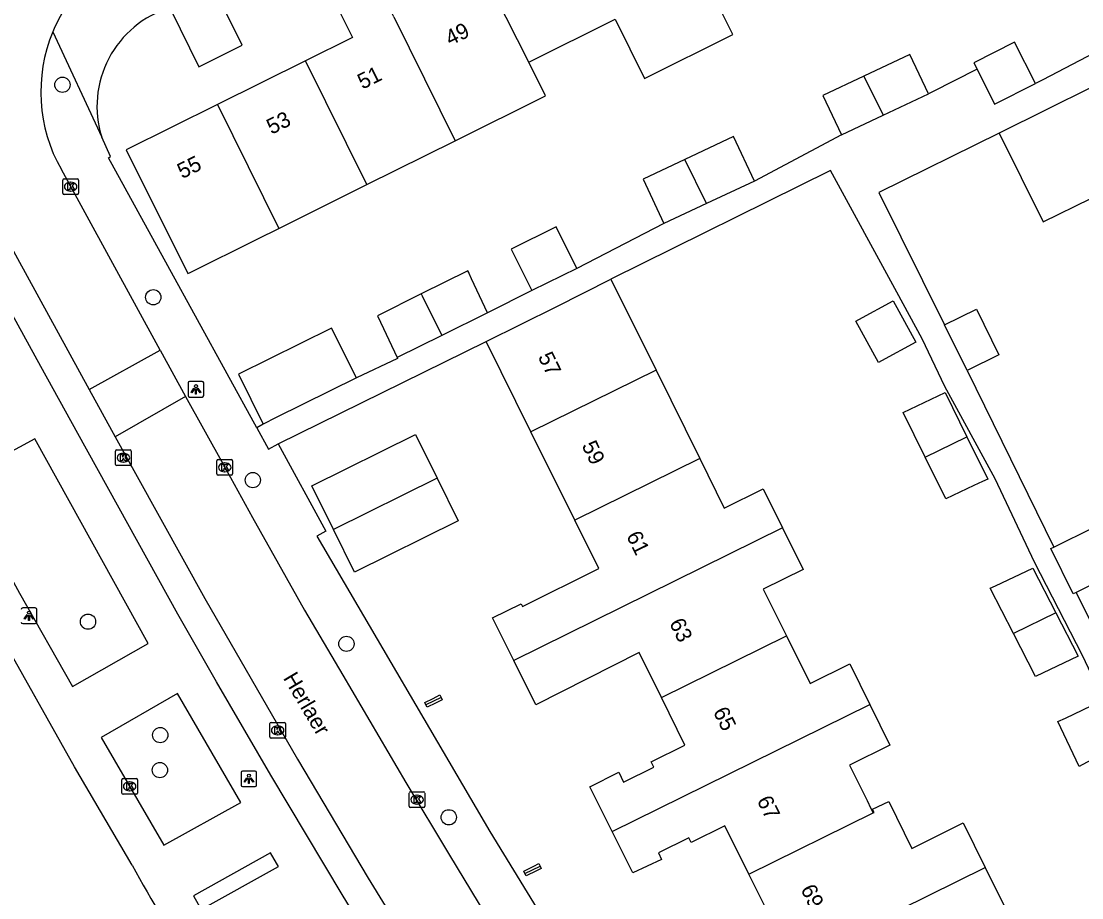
# Model space of a CAD drawing. Extents: x 157793 to 159380, y 380882 to 382313.
# Drawn here: x 158151.1 to 158219, y 381502.5 to 381558.6 of the extents above; entities that cross this region are included whole.
import ezdxf

# ---------------------------------------------------------------- set-up
doc = ezdxf.new("R2010")
doc.units = 0
for name, color, linetype in [('IMGEO_Boom', 7, 'Continuous'), ('IMGEO_Kolk', 7, 'Continuous'), ('IMGEO_Lichtpunt', 7, 'Continuous'), ('IMGEO_Openbare_ruimte_label', 7, 'Continuous'), ('IMGEO_Pand', 7, 'Continuous'), ('IMGEO_Pand_nummerreeks', 7, 'Continuous'), ('IMGEO_Rijbaan_lokaal_open', 7, 'Continuous'), ('IMGEO_Voetpad_open', 7, 'Continuous')]:
    doc.layers.add(name, color=color, linetype=linetype)

msp = doc.modelspace()

# ---------------------------------------------------------------- linework, layer by layer
at = {"layer": 'IMGEO_Boom'}
for centre in [(158153.715, 381554.561), (158159.529, 381540.955), (158165.902, 381529.253), (158155.351, 381520.189), (158171.893, 381518.77), (158159.974, 381512.93), (158159.952, 381510.69), (158178.444, 381507.665)]:
    msp.add_circle(centre, 0.489, dxfattribs=at)
at = {"layer": 'IMGEO_Kolk'}
for p, q in [((158153.74, 381547.611), (158153.74, 381548.463)), ((158153.815, 381548.537), (158154.667, 381548.537)), ((158154.741, 381548.463), (158154.741, 381547.611)), ((158154.251, 381547.757), (158154.226, 381547.757)), ((158154.228, 381548.317), (158154.253, 381548.317)), ((158154.667, 381547.537), (158153.815, 381547.537)), ((158157.118, 381530.256), (158157.118, 381531.108)), ((158157.193, 381531.182), (158158.045, 381531.182)), ((158157.606, 381530.962), (158157.631, 381530.962)), ((158158.119, 381531.108), (158158.119, 381530.256)), ((158158.045, 381530.182), (158157.193, 381530.182)), ((158157.629, 381530.402), (158157.604, 381530.402)), ((158163.606, 381529.644), (158163.606, 381530.496)), ((158163.681, 381530.57), (158164.533, 381530.57)), ((158164.094, 381530.35), (158164.119, 381530.35)), ((158164.607, 381530.496), (158164.607, 381529.644)), ((158164.533, 381529.57), (158163.681, 381529.57)), ((158164.117, 381529.79), (158164.092, 381529.79)), ((158166.993, 381512.809), (158166.993, 381513.661)), ((158167.068, 381513.735), (158167.92, 381513.735)), ((158167.481, 381513.515), (158167.506, 381513.515)), ((158167.994, 381513.661), (158167.994, 381512.809)), ((158167.92, 381512.735), (158167.068, 381512.735)), ((158167.504, 381512.955), (158167.479, 381512.955)), ((158157.52, 381509.221), (158157.52, 381510.073)), ((158157.595, 381510.147), (158158.447, 381510.147)), ((158158.008, 381509.927), (158158.033, 381509.927)), ((158158.521, 381510.073), (158158.521, 381509.221)), ((158158.447, 381509.147), (158157.595, 381509.147)), ((158158.031, 381509.367), (158158.006, 381509.367)), ((158175.917, 381508.37), (158175.917, 381509.222)), ((158175.992, 381509.296), (158176.844, 381509.296)), ((158176.405, 381509.076), (158176.43, 381509.076)), ((158176.918, 381509.222), (158176.918, 381508.37)), ((158176.428, 381508.516), (158176.403, 381508.516)), ((158176.844, 381508.296), (158175.992, 381508.296))]:
    msp.add_line(p, q, dxfattribs=at)
for points in [[(158153.74, 381547.611), (158153.74, 381548.463)], [(158153.815, 381548.537), (158154.667, 381548.537)], [(158154.741, 381548.463), (158154.741, 381547.611)], [(158154.061, 381548.237), (158154.184, 381548.237), (158154.184, 381548.086), (158154.314, 381548.237), (158154.478, 381548.237), (158154.332, 381548.086), (158154.485, 381547.837), (158154.333, 381547.837), (158154.248, 381548.001), (158154.184, 381547.934), (158154.184, 381547.837), (158154.061, 381547.837), (158154.061, 381548.237)], [(158154.667, 381547.537), (158153.815, 381547.537)], [(158157.118, 381530.256), (158157.118, 381531.108)], [(158157.193, 381531.182), (158158.045, 381531.182)], [(158157.439, 381530.882), (158157.562, 381530.882), (158157.562, 381530.731), (158157.692, 381530.882), (158157.856, 381530.882), (158157.71, 381530.731), (158157.863, 381530.482), (158157.711, 381530.482), (158157.626, 381530.646), (158157.562, 381530.579), (158157.562, 381530.482), (158157.439, 381530.482), (158157.439, 381530.882)], [(158158.119, 381531.108), (158158.119, 381530.256)], [(158158.045, 381530.182), (158157.193, 381530.182)], [(158163.606, 381529.644), (158163.606, 381530.496)], [(158163.681, 381530.57), (158164.533, 381530.57)], [(158163.927, 381530.27), (158164.05, 381530.27), (158164.05, 381530.119), (158164.18, 381530.27), (158164.344, 381530.27), (158164.198, 381530.119), (158164.351, 381529.87), (158164.199, 381529.87), (158164.114, 381530.034), (158164.05, 381529.967), (158164.05, 381529.87), (158163.927, 381529.87), (158163.927, 381530.27)], [(158164.607, 381530.496), (158164.607, 381529.644)], [(158164.533, 381529.57), (158163.681, 381529.57)], [(158166.993, 381512.809), (158166.993, 381513.661)], [(158167.068, 381513.735), (158167.92, 381513.735)], [(158167.314, 381513.435), (158167.437, 381513.435), (158167.437, 381513.284), (158167.567, 381513.435), (158167.731, 381513.435), (158167.585, 381513.284), (158167.738, 381513.035), (158167.586, 381513.035), (158167.501, 381513.199), (158167.437, 381513.132), (158167.437, 381513.035), (158167.314, 381513.035), (158167.314, 381513.435)], [(158167.994, 381513.661), (158167.994, 381512.809)], [(158167.92, 381512.735), (158167.068, 381512.735)], [(158157.52, 381509.221), (158157.52, 381510.073)], [(158157.595, 381510.147), (158158.447, 381510.147)], [(158157.841, 381509.847), (158157.964, 381509.847), (158157.964, 381509.696), (158158.094, 381509.847), (158158.258, 381509.847), (158158.112, 381509.696), (158158.265, 381509.447), (158158.113, 381509.447), (158158.028, 381509.611), (158157.964, 381509.544), (158157.964, 381509.447), (158157.841, 381509.447), (158157.841, 381509.847)], [(158158.521, 381510.073), (158158.521, 381509.221)], [(158158.447, 381509.147), (158157.595, 381509.147)], [(158175.917, 381508.37), (158175.917, 381509.222)], [(158175.992, 381509.296), (158176.844, 381509.296)], [(158176.918, 381509.222), (158176.918, 381508.37)], [(158176.238, 381508.996), (158176.361, 381508.996), (158176.361, 381508.845), (158176.491, 381508.996), (158176.655, 381508.996), (158176.509, 381508.845), (158176.662, 381508.596), (158176.51, 381508.596), (158176.425, 381508.76), (158176.361, 381508.693), (158176.361, 381508.596), (158176.238, 381508.596), (158176.238, 381508.996)], [(158176.844, 381508.296), (158175.992, 381508.296)]]:
    msp.add_lwpolyline(points, dxfattribs=at)
for centre, start, end in [((158153.817, 381548.461), 91.55205, 178.44795), ((158153.817, 381548.461), 91.55205, 178.44795), ((158154.665, 381548.461), 1.55205, 88.44795), ((158154.665, 381548.461), 1.55205, 88.44795), ((158153.817, 381547.613), 181.55205, 268.44795), ((158153.817, 381547.613), 181.55205, 268.44795), ((158154.665, 381547.613), 271.55205, 358.44795), ((158154.665, 381547.613), 271.55205, 358.44795), ((158157.195, 381531.106), 91.55205, 178.44795), ((158157.195, 381531.106), 91.55205, 178.44795), ((158158.043, 381531.106), 1.55205, 88.44795), ((158158.043, 381531.106), 1.55205, 88.44795), ((158157.195, 381530.258), 181.55205, 268.44795), ((158157.195, 381530.258), 181.55205, 268.44795), ((158158.043, 381530.258), 271.55205, 358.44795), ((158158.043, 381530.258), 271.55205, 358.44795), ((158163.683, 381530.494), 91.55205, 178.44795), ((158163.683, 381530.494), 91.55205, 178.44795), ((158164.531, 381530.494), 1.55205, 88.44795), ((158164.531, 381530.494), 1.55205, 88.44795), ((158163.683, 381529.646), 181.55205, 268.44795), ((158163.683, 381529.646), 181.55205, 268.44795), ((158164.531, 381529.646), 271.55205, 358.44795), ((158164.531, 381529.646), 271.55205, 358.44795), ((158167.07, 381513.659), 91.55205, 178.44795), ((158167.07, 381513.659), 91.55205, 178.44795), ((158167.918, 381513.659), 1.55205, 88.44795), ((158167.918, 381513.659), 1.55205, 88.44795), ((158167.07, 381512.811), 181.55205, 268.44795), ((158167.07, 381512.811), 181.55205, 268.44795), ((158167.918, 381512.811), 271.55205, 358.44795), ((158167.918, 381512.811), 271.55205, 358.44795), ((158157.597, 381510.071), 91.55205, 178.44795), ((158157.597, 381510.071), 91.55205, 178.44795), ((158158.445, 381510.071), 1.55205, 88.44795), ((158158.445, 381510.071), 1.55205, 88.44795), ((158157.597, 381509.223), 181.55205, 268.44795), ((158157.597, 381509.223), 181.55205, 268.44795), ((158158.445, 381509.223), 271.55205, 358.44795), ((158158.445, 381509.223), 271.55205, 358.44795), ((158175.994, 381509.22), 91.55205, 178.44795), ((158175.994, 381509.22), 91.55205, 178.44795), ((158176.842, 381509.22), 1.55205, 88.44795), ((158176.842, 381509.22), 1.55205, 88.44795), ((158175.994, 381508.372), 181.55205, 268.44795), ((158175.994, 381508.372), 181.55205, 268.44795), ((158176.842, 381508.372), 271.55205, 358.44795), ((158176.842, 381508.372), 271.55205, 358.44795)]:
    msp.add_arc(centre, 0.0765, start, end, dxfattribs=at)
for centre, major_axis, ratio, start_param, end_param in [((158154.227, 381548.037), (-0.387, 0.002), 0.722429, 4.712389, 7.853982), ((158154.252, 381548.037), (-0.39, 0.002), 0.717154, 1.570796, 4.712389), ((158157.605, 381530.682), (-0.387, 0.002), 0.722429, 4.712389, 7.853982), ((158157.63, 381530.682), (-0.39, 0.002), 0.717154, 1.570796, 4.712389), ((158164.093, 381530.07), (-0.387, 0.002), 0.722429, 4.712389, 7.853982), ((158164.118, 381530.07), (-0.39, 0.002), 0.717154, 1.570796, 4.712389), ((158167.48, 381513.235), (-0.387, 0.002), 0.722429, 4.712389, 7.853982), ((158167.505, 381513.235), (-0.39, 0.002), 0.717154, 1.570796, 4.712389), ((158158.007, 381509.647), (-0.387, 0.002), 0.722429, 4.712389, 7.853982), ((158158.032, 381509.647), (-0.39, 0.002), 0.717154, 1.570796, 4.712389), ((158176.404, 381508.796), (-0.387, 0.002), 0.722429, 4.712389, 7.853982), ((158176.429, 381508.796), (-0.39, 0.002), 0.717154, 1.570796, 4.712389)]:
    msp.add_ellipse(centre, major_axis=major_axis, ratio=ratio, start_param=start_param, end_param=end_param, dxfattribs=at)
at = {"layer": 'IMGEO_Lichtpunt'}
for p, q in [((158162.664, 381535.564), (158161.856, 381535.564)), ((158162.664, 381535.564), (158161.856, 381535.564)), ((158161.762, 381535.469), (158161.762, 381534.662)), ((158161.762, 381535.469), (158161.762, 381534.662)), ((158162.758, 381534.662), (158162.758, 381535.469)), ((158162.758, 381534.662), (158162.758, 381535.469)), ((158161.856, 381534.568), (158162.664, 381534.568)), ((158161.856, 381534.568), (158162.664, 381534.568)), ((158151.977, 381521.07), (158151.169, 381521.07)), ((158151.977, 381521.07), (158151.169, 381521.07)), ((158152.071, 381520.168), (158152.071, 381520.975)), ((158152.071, 381520.168), (158152.071, 381520.975)), ((158151.169, 381520.074), (158151.977, 381520.074)), ((158151.169, 381520.074), (158151.977, 381520.074)), ((158165.151, 381510.535), (158165.151, 381509.728)), ((158165.151, 381510.535), (158165.151, 381509.728)), ((158166.053, 381510.63), (158165.245, 381510.63)), ((158166.053, 381510.63), (158165.245, 381510.63)), ((158166.147, 381509.728), (158166.147, 381510.535)), ((158166.147, 381509.728), (158166.147, 381510.535)), ((158165.245, 381509.634), (158166.053, 381509.634)), ((158165.245, 381509.634), (158166.053, 381509.634))]:
    msp.add_line(p, q, dxfattribs=at)
for points in [[(158162.136, 381535.133), (158162.175, 381535.105), (158161.987, 381534.843), (158161.949, 381534.87), (158162.136, 381535.133)], [(158162.238, 381535.085), (158162.285, 381535.085), (158162.285, 381534.763), (158162.238, 381534.763), (158162.238, 381535.085)], [(158162.348, 381535.105), (158162.386, 381535.132), (158162.573, 381534.87), (158162.534, 381534.842), (158162.348, 381535.105)], [(158151.449, 381520.639), (158151.488, 381520.611), (158151.3, 381520.349), (158151.262, 381520.376), (158151.449, 381520.639)], [(158151.551, 381520.591), (158151.598, 381520.591), (158151.598, 381520.269), (158151.551, 381520.269), (158151.551, 381520.591)], [(158151.661, 381520.611), (158151.699, 381520.638), (158151.886, 381520.376), (158151.847, 381520.348), (158151.661, 381520.611)], [(158165.525, 381510.199), (158165.564, 381510.171), (158165.376, 381509.909), (158165.338, 381509.936), (158165.525, 381510.199)], [(158165.627, 381510.151), (158165.674, 381510.151), (158165.674, 381509.829), (158165.627, 381509.829), (158165.627, 381510.151)], [(158165.737, 381510.171), (158165.775, 381510.198), (158165.962, 381509.936), (158165.923, 381509.908), (158165.737, 381510.171)]]:
    msp.add_lwpolyline(points, dxfattribs=at)
for centre in [(158162.261, 381535.267), (158151.574, 381520.773), (158165.65, 381510.333)]:
    msp.add_circle(centre, 0.0994, dxfattribs=at)
for centre, start, end in [((158161.856, 381535.469), 90, 180), ((158161.856, 381535.469), 90, 180), ((158162.664, 381535.469), 0, 90), ((158162.664, 381535.469), 0, 90), ((158161.856, 381534.662), 180, 270), ((158161.856, 381534.662), 180, 270), ((158162.664, 381534.662), 270, 0), ((158162.664, 381534.662), 270, 360), ((158151.169, 381520.975), 90, 180), ((158151.169, 381520.975), 90, 180), ((158151.977, 381520.975), 0, 90), ((158151.977, 381520.975), 0, 90), ((158151.169, 381520.168), 180, 270), ((158151.169, 381520.168), 180, 270), ((158151.977, 381520.168), 270, 0), ((158151.977, 381520.168), 270, 360), ((158165.245, 381510.535), 90, 180), ((158165.245, 381510.535), 90, 180), ((158166.053, 381510.535), 0, 90), ((158166.053, 381510.535), 0, 90), ((158165.245, 381509.728), 180, 270), ((158165.245, 381509.728), 180, 270), ((158166.053, 381509.728), 270, 0), ((158166.053, 381509.728), 270, 360)]:
    msp.add_arc(centre, 0.0946, start, end, dxfattribs=at)
at = {"layer": 'IMGEO_Pand'}
for points in [[(158174.93, 381558.904), (158173.715, 381561.353), (158170.945, 381566.935), (158170.596, 381567.638), (158167.497, 381566.1), (158170.275, 381560.501), (158170.723, 381560.724), (158172.279, 381557.587), (158169.274, 381556.095)], [(158160.579, 381559.489), (158160.643, 381559.359), (158162.451, 381555.716), (158165.214, 381557.087), (158162.478, 381562.597)], [(158183.575, 381556.006), (158180.676, 381561.757), (158180.503, 381561.671)], [(158189.105, 381558.752), (158190.985, 381554.966), (158196.641, 381557.774), (158194.762, 381561.561)], [(158174.93, 381558.904), (158178.864, 381550.976)], [(158183.575, 381556.006), (158189.105, 381558.752)], [(158215.999, 381554.634), (158214.66, 381557.284), (158212.053, 381555.967), (158212.263, 381555.551)], [(158224.05, 381556.591), (158219.568, 381554.376), (158216.743, 381552.98), (158213.685, 381551.469)], [(158169.274, 381556.095), (158163.638, 381553.297)], [(158173.207, 381548.167), (158169.274, 381556.095)], [(158178.864, 381550.976), (158184.647, 381553.847), (158183.575, 381556.006)], [(158209.152, 381553.988), (158207.959, 381556.508), (158205.011, 381555.113)], [(158212.263, 381555.551), (158213.391, 381553.317), (158215.999, 381554.634)], [(158205.011, 381555.113), (158202.39, 381553.873), (158203.583, 381551.352)], [(158205.011, 381555.113), (158206.25, 381552.614)], [(158206.25, 381552.614), (158209.152, 381553.988)], [(158163.638, 381553.297), (158157.804, 381550.4), (158161.74, 381542.473), (158161.853, 381542.529), (158166.219, 381544.697), (158167.56, 381545.363)], [(158163.638, 381553.297), (158167.56, 381545.363)], [(158203.583, 381551.352), (158206.25, 381552.614)], [(158198.018, 381548.397), (158196.684, 381551.244), (158193.557, 381549.778)], [(158213.685, 381551.469), (158216.498, 381545.777), (158219.556, 381547.288), (158219.62, 381547.158)], [(158173.207, 381548.167), (158178.864, 381550.976)], [(158193.557, 381549.778), (158190.883, 381548.525), (158192.218, 381545.678)], [(158194.955, 381546.961), (158193.557, 381549.778)], [(158167.56, 381545.363), (158173.207, 381548.167)], [(158198.018, 381548.397), (158194.955, 381546.961)], [(158194.955, 381546.961), (158192.218, 381545.678)], [(158186.639, 381542.808), (158185.323, 381545.465), (158182.44, 381544.036), (158183.757, 381541.38)], [(158180.929, 381539.966), (158179.904, 381542.146), (158179.751, 381542.471), (158179.722, 381542.534), (158179.666, 381542.65), (158176.68, 381541.168)], [(158186.639, 381542.808), (158183.757, 381541.38)], [(158180.838, 381538.133), (158185.319, 381540.353), (158188.826, 381542.116)], [(158188.826, 381542.116), (158191.716, 381536.284)], [(158176.68, 381541.168), (158173.875, 381539.776), (158173.902, 381539.718), (158175.138, 381537.091)], [(158176.68, 381541.168), (158176.737, 381541.052), (158177.997, 381538.511)], [(158204.51, 381539.417), (158204.706, 381539.524), (158206.905, 381540.723), (158208.347, 381538.078), (158206.149, 381536.879), (158205.953, 381536.772), (158204.51, 381539.417)], [(158180.929, 381539.966), (158177.997, 381538.511)], [(158210.184, 381539.186), (158212.224, 381540.194), (158213.663, 381537.282), (158211.623, 381536.274)], [(158172.53, 381535.797), (158170.945, 381538.988), (158164.981, 381536.027), (158166.565, 381532.836)], [(158211.623, 381536.274), (158210.184, 381539.186)], [(158177.997, 381538.511), (158175.138, 381537.091)], [(158183.71, 381532.334), (158180.838, 381538.133)], [(158191.716, 381536.284), (158183.71, 381532.334)], [(158191.716, 381536.284), (158194.518, 381530.629)], [(158172.53, 381535.797), (158167.405, 381533.253), (158166.565, 381532.836)], [(158208.954, 381530.716), (158207.532, 381533.587), (158210.216, 381534.857), (158211.617, 381532.029)], [(158171.063, 381526.094), (158169.679, 381528.889), (158176.307, 381532.172), (158177.696, 381529.367)], [(158186.512, 381526.678), (158183.71, 381532.334)], [(158211.617, 381532.029), (158212.959, 381529.32), (158212.62, 381529.16), (158212.064, 381528.897), (158210.274, 381528.05), (158208.954, 381530.716)], [(158208.954, 381530.716), (158211.617, 381532.029)], [(158194.518, 381530.629), (158186.512, 381526.678)], [(158194.518, 381530.629), (158196.086, 381527.464), (158198.577, 381528.697), (158199.812, 381526.204)], [(158177.696, 381529.367), (158179.045, 381526.644), (158172.417, 381523.36), (158171.063, 381526.094)], [(158177.696, 381529.367), (158171.063, 381526.094)], [(158182.602, 381517.711), (158181.254, 381520.434), (158183.073, 381521.335), (158183.156, 381521.166), (158188.043, 381523.587), (158186.512, 381526.678)], [(158199.812, 381526.204), (158182.602, 381517.711)], [(158199.812, 381526.204), (158201.133, 381523.537), (158198.58, 381522.273), (158200.058, 381519.288)], [(158217.188, 381524.963), (158219.772, 381526.237), (158221.2, 381523.343), (158218.612, 381522.066)], [(158218.612, 381522.066), (158218.42, 381521.971), (158216.992, 381524.866), (158217.188, 381524.963)], [(158214.598, 381519.426), (158213.096, 381522.325), (158213.44, 381522.488), (158215.828, 381523.618), (158217.307, 381520.763)], [(158217.307, 381520.763), (158218.748, 381517.981), (158216.016, 381516.689), (158214.598, 381519.426)], [(158217.307, 381520.763), (158214.598, 381519.426)], [(158192.055, 381515.339), (158200.058, 381519.288)], [(158200.058, 381519.288), (158201.572, 381516.232), (158204.113, 381517.49), (158205.402, 381514.888)], [(158192.055, 381515.339), (158190.631, 381518.214), (158184.009, 381514.87), (158182.602, 381517.711)], [(158176.986, 381514.863), (158176.909, 381515.018), (158177.439, 381515.281), (158177.875, 381515.497), (158177.95, 381515.345)], [(158177.95, 381515.345), (158178.027, 381515.189), (158177.591, 381514.973), (158177.061, 381514.711), (158176.986, 381514.863)], [(158177.95, 381515.345), (158176.986, 381514.863)], [(158188.912, 381506.75), (158187.475, 381509.627), (158189.329, 381510.547), (158189.64, 381509.92), (158191.566, 381510.875), (158191.397, 381511.216), (158193.565, 381512.29), (158192.055, 381515.339)], [(158188.912, 381506.75), (158205.402, 381514.888)], [(158205.402, 381514.888), (158206.692, 381512.285), (158204.106, 381511.004), (158205.222, 381508.751), (158205.476, 381508.238), (158205.616, 381507.956)], [(158217.92, 381514.017), (158220.147, 381515.075), (158221.449, 381512.324), (158219.003, 381511.023), (158218.806, 381510.918), (158217.446, 381513.792), (158217.92, 381514.017)], [(158205.616, 381507.956), (158205.673, 381507.984), (158205.578, 381508.178), (158206.609, 381508.687), (158208.099, 381505.678), (158211.379, 381507.303), (158212.789, 381504.457)], [(158197.657, 381504.028), (158205.616, 381507.956)], [(158197.657, 381504.028), (158196.125, 381507.123), (158193.957, 381506.049), (158193.811, 381506.345), (158191.865, 381505.385), (158192.073, 381504.963), (158190.226, 381504.118), (158188.912, 381506.75)], [(158183.324, 381504.066), (158183.247, 381504.221), (158183.899, 381504.544), (158184.213, 381504.7), (158184.291, 381504.541)], [(158184.291, 381504.541), (158184.365, 381504.392), (158184.052, 381504.237), (158183.399, 381503.914), (158183.324, 381504.066)], [(158183.324, 381504.066), (158184.291, 381504.541)], [(158190.983, 381493.696), (158203.757, 381500), (158212.789, 381504.457)], [(158212.789, 381504.457), (158214.158, 381501.692), (158210.927, 381500), (158212.434, 381497.057)], [(158190.983, 381493.696), (158189.601, 381496.459), (158196.733, 381500), (158199.076, 381501.163), (158197.657, 381504.028)]]:
    msp.add_lwpolyline(points, dxfattribs=at)
at = {"layer": 'IMGEO_Rijbaan_lokaal_open'}
for points in [[(158159.97, 381537.562), (158153.644, 381549.128)], [(158148.825, 381547.056), (158155.415, 381535.054)], [(158155.415, 381535.054), (158159.97, 381537.562)], [(158159.97, 381537.562), (158161.594, 381534.598)], [(158155.415, 381535.054), (158157.089, 381532.018)], [(158161.594, 381534.598), (158157.089, 381532.018)], [(158161.594, 381534.598), (158163.996, 381530.272), (158165.872, 381526.867), (158169.218, 381520.936), (158171.659, 381516.762), (158175.691, 381509.903), (158178.499, 381505.249), (158182.168, 381499.189), (158184.727, 381495.042), (158189.052, 381488.161), (158192.482, 381482.833), (158196.908, 381476.029), (158199.88, 381471.47), (158203.651, 381465.824), (158207.189, 381460.583), (158211.139, 381454.855), (158219.673, 381442.728)], [(158157.089, 381532.018), (158162.831, 381521.68), (158168.753, 381511.382), (158173.283, 381503.774), (158181.714, 381490.043), (158189.837, 381477.355), (158198.314, 381464.433), (158206.462, 381452.438), (158211.021, 381445.909)]]:
    msp.add_lwpolyline(points, dxfattribs=at)
for centre, radius, start, end in [((158162.403, 381554.072), 10.081, 137.52033, 157.32692), ((158162.372, 381554.096), 10.043, 157.38775, 209.65018)]:
    msp.add_arc(centre, radius, start, end, dxfattribs=at)
at = {"layer": 'IMGEO_Voetpad_open'}
for points in [[(158153.101, 381557.958), (158156.228, 381551.201)], [(158221.653, 381557.588), (158216.482, 381554.878), (158215.999, 381554.634)], [(158212.263, 381555.551), (158209.379, 381554.095), (158209.152, 381553.988)], [(158166.15, 381532.608), (158156.665, 381549.882), (158156.798, 381549.969), (158156.228, 381551.201)], [(158203.583, 381551.352), (158198.018, 381548.397)], [(158213.685, 381551.469), (158205.967, 381547.655), (158210.184, 381539.186)], [(158224.429, 381506.901), (158221.79, 381512.505), (158220.367, 381515.18), (158219.018, 381518.02), (158215.949, 381524.008), (158213.428, 381529.336), (158210.202, 381535.25), (158208.758, 381538.302), (158207.134, 381541.279), (158202.879, 381549.08), (158188.826, 381542.116)], [(158192.218, 381545.678), (158186.639, 381542.808)], [(158207.708, 381447.175), (158196.6, 381463.411), (158191.493, 381471.166), (158188.156, 381476.274), (158180.068, 381488.973), (158176.956, 381493.981), (158171.612, 381502.714), (158167.051, 381510.356), (158163.584, 381516.344), (158161.1, 381520.669), (158154.693, 381532.233), (158152.339, 381536.528), (158148.449, 381543.56)], [(158158.169, 381504.602), (158154.491, 381510.898), (158149.399, 381519.895), (158143.365, 381530.935), (158143.503, 381531.025), (158137.548, 381541.808)], [(158183.757, 381541.38), (158180.929, 381539.966)], [(158167.525, 381531.567), (158180.838, 381538.133)], [(158175.138, 381537.091), (158175.164, 381537.036), (158172.53, 381535.797)], [(158211.623, 381536.274), (158217.188, 381524.963)], [(158166.565, 381532.836), (158166.15, 381532.608)], [(158166.15, 381532.608), (158166.905, 381531.233), (158167.525, 381531.567)], [(158151.956, 381531.901), (158147.028, 381529.224), (158150.968, 381522.006), (158154.352, 381516.038), (158159.211, 381518.799), (158151.956, 381531.901)], [(158167.525, 381531.567), (158170.58, 381525.991), (158169.99, 381525.655), (158181.083, 381506.764), (158188.007, 381495.43), (158188.833, 381495.915), (158191.096, 381492.237), (158190.7, 381492.013), (158193.532, 381487.602)], [(158218.612, 381522.066), (158221.24, 381516.749)], [(158161.086, 381515.59), (158156.197, 381512.785), (158160.214, 381505.879), (158165.13, 381508.617), (158161.086, 381515.59)], [(158167.536, 381504.519), (158167.416, 381504.728), (158167.03, 381505.399), (158162.095, 381502.632), (158162.598, 381501.769), (158167.536, 381504.519)]]:
    msp.add_lwpolyline(points, dxfattribs=at)
for centre, radius, start, end in [((158162.534, 381553.176), 6.608, 107.2094, 197.39382), ((158288.992, 381576.923), 149.482, 208.93467, 211.94387)]:
    msp.add_arc(centre, radius, start, end, dxfattribs=at)

# ---------------------------------------------------------------- texts
at = {"layer": 'IMGEO_Openbare_ruimte_label'}
msp.add_text('Herlaer', height=1, rotation=300.59044, dxfattribs=at).set_placement((158167.817, 381516.582))
at = {"layer": 'IMGEO_Pand_nummerreeks'}
for s, rotation, p in [('49', 26.40651, (158178.535, 381557.033)), ('51', 26.40651, (158172.919, 381554.244)), ('53', 26.40651, (158167.099, 381551.354)), ('55', 26.40651, (158161.381, 381548.515)), ('57', 296.26387, (158184.133, 381537.149)), ('59', 296.26387, (158186.936, 381531.469)), ('61', 296.26387, (158189.789, 381525.688)), ('63', 296.26387, (158192.542, 381520.109)), ('65', 296.26387, (158195.344, 381514.429)), ('67', 296.26417, (158198.147, 381508.748)), ('69', 296.26417, (158200.95, 381503.068))]:
    msp.add_text(s, height=1, rotation=rotation, dxfattribs=at).set_placement(p)

doc.saveas('drawing.dxf')
